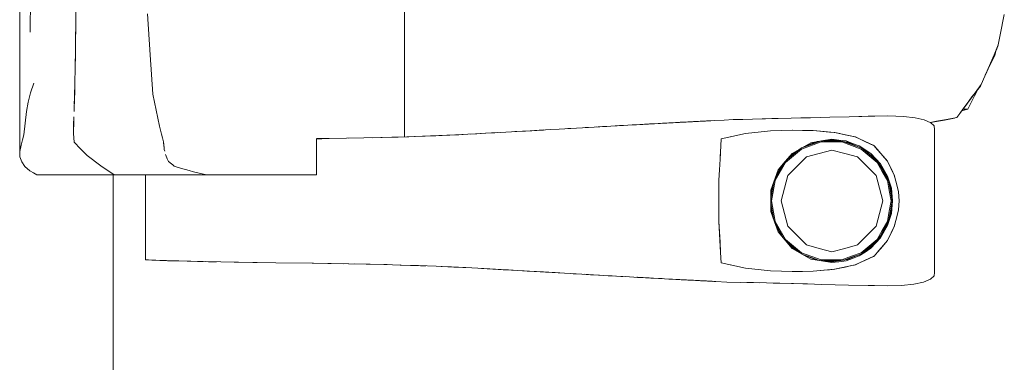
# Model space of a CAD drawing. Header units: millimetres. Extents: x -261 to 187, y -214 to 106.
# Tile 817 of 1056: x -201.013 to -200.251, y 5.916 to 6.181. Entities that reach past the tile are written whole.
import ezdxf

# ---------------------------------------------------------------- set-up
doc = ezdxf.new("R2010")
doc.units = ezdxf.units.MM
doc.header["$LTSCALE"] = 0.005
doc.header["$MEASUREMENT"] = 0
doc.layers.add('IFC-Elemento de mobília-Contorno', color=9, linetype='Continuous', lineweight=5)
doc.layers.add('IFC-Laje-Contorno', color=9, linetype='Continuous', lineweight=5)

msp = doc.modelspace()

# ---------------------------------------------------------------- linework, layer by layer
at = {"layer": 'IFC-Elemento de mobília-Contorno', "lineweight": 5}
for p, q in [((-201.01273, 6.24618), (-201.01265, 6.07856)), ((-201.00464, 6.17108), (-201.00421, 6.21788)), ((-200.71487, 6.17415), (-200.71487, 6.20861)), ((-200.96933, 6.17744), (-200.96921, 6.1877)), ((-200.9139, 6.18504), (-200.91165, 6.15354)), ((-200.25392, 6.16898), (-200.25081, 6.18467)), ((-200.96949, 6.16563), (-200.96933, 6.17744)), ((-200.96948, 6.16593), (-200.9694, 6.17257)), ((-200.71487, 6.17415), (-200.71486, 6.13224)), ((-200.96964, 6.15383), (-200.96949, 6.16563)), ((-200.96953, 6.16241), (-200.96948, 6.16593)), ((-200.25547, 6.16114), (-200.25392, 6.16898)), ((-200.25878, 6.15344), (-200.25547, 6.16114)), ((-200.25802, 6.15286), (-200.25706, 6.15744)), ((-200.2572, 6.15677), (-200.25577, 6.16002)), ((-200.25577, 6.16002), (-200.25562, 6.1608)), ((-200.25577, 6.16002), (-200.25562, 6.1608)), ((-200.96982, 6.14292), (-200.96964, 6.15383)), ((-200.96978, 6.14505), (-200.9697, 6.15044)), ((-200.91165, 6.15354), (-200.91071, 6.13822)), ((-200.26871, 6.13036), (-200.25878, 6.15344)), ((-200.2654, 6.13805), (-200.25878, 6.15344)), ((-200.26209, 6.14575), (-200.25878, 6.15344)), ((-200.26066, 6.14768), (-200.25802, 6.15286)), ((-200.97001, 6.132), (-200.96982, 6.14292)), ((-200.96987, 6.13998), (-200.96978, 6.14505)), ((-200.26555, 6.1377), (-200.2633, 6.1425)), ((-200.2654, 6.13805), (-200.26209, 6.14575)), ((-200.26539, 6.13807), (-200.2633, 6.1425)), ((-200.2633, 6.1425), (-200.26066, 6.14768)), ((-200.2633, 6.1425), (-200.26066, 6.14768)), ((-200.2633, 6.1425), (-200.26325, 6.14258)), ((-200.91071, 6.13822), (-200.90978, 6.1229)), ((-201.0044, 6.12413), (-201.0019, 6.13162)), ((-200.97031, 6.12086), (-200.97001, 6.132)), ((-200.97017, 6.12436), (-200.97008, 6.12937)), ((-200.71487, 6.08998), (-200.71486, 6.13224)), ((-200.27384, 6.12176), (-200.27109, 6.12717)), ((-200.27384, 6.12176), (-200.27121, 6.12694)), ((-200.27345, 6.12402), (-200.26871, 6.13036)), ((-200.27136, 6.12665), (-200.26931, 6.1292)), ((-200.27136, 6.12665), (-200.26931, 6.1292)), ((-200.27121, 6.12694), (-200.27109, 6.12718)), ((-200.26931, 6.1292), (-200.26893, 6.13007)), ((-200.26931, 6.1292), (-200.26893, 6.13007)), ((-201.00628, 6.11681), (-201.0044, 6.12413)), ((-200.97062, 6.10971), (-200.97031, 6.12086)), ((-200.97046, 6.11555), (-200.97017, 6.12436)), ((-200.90978, 6.1229), (-200.90845, 6.11673)), ((-200.28529, 6.10818), (-200.27345, 6.12402)), ((-200.27819, 6.11769), (-200.27345, 6.12402)), ((-200.27819, 6.11769), (-200.27582, 6.12085)), ((-200.27648, 6.11658), (-200.27384, 6.12176)), ((-200.27582, 6.12085), (-200.27345, 6.12402)), ((-201.00746, 6.10971), (-201.00628, 6.11681)), ((-200.90845, 6.11673), (-200.90711, 6.11057)), ((-200.28529, 6.10818), (-200.27819, 6.11769)), ((-200.28529, 6.10818), (-200.28293, 6.11135)), ((-200.28389, 6.11005), (-200.27912, 6.1114)), ((-200.28293, 6.11135), (-200.27819, 6.11769)), ((-200.28293, 6.11135), (-200.27912, 6.1114)), ((-200.27912, 6.1114), (-200.27648, 6.11658)), ((-201.00849, 6.10061), (-201.00746, 6.10971)), ((-200.971, 6.09897), (-200.97078, 6.10545)), ((-200.97091, 6.10172), (-200.97086, 6.10317)), ((-200.90711, 6.11057), (-200.90445, 6.09823)), ((-200.46761, 6.10297), (-200.46052, 6.10334)), ((-200.46052, 6.10334), (-200.44559, 6.1037)), ((-200.46052, 6.10334), (-200.45306, 6.10352)), ((-200.45306, 6.10352), (-200.44559, 6.1037)), ((-200.44559, 6.1037), (-200.41574, 6.10442)), ((-200.44559, 6.1037), (-200.43067, 6.10406)), ((-200.44559, 6.1037), (-200.43813, 6.10388)), ((-200.43813, 6.10388), (-200.43067, 6.10406)), ((-200.43067, 6.10406), (-200.41574, 6.10442)), ((-200.41574, 6.10442), (-200.40828, 6.1046)), ((-200.40828, 6.1046), (-200.40081, 6.10478)), ((-200.40081, 6.10478), (-200.38589, 6.10515)), ((-200.38589, 6.10515), (-200.37097, 6.10551)), ((-200.37097, 6.10551), (-200.34113, 6.10624)), ((-200.37097, 6.10551), (-200.35605, 6.10588)), ((-200.35605, 6.10588), (-200.34113, 6.10624)), ((-200.34113, 6.10624), (-200.33481, 6.10611)), ((-200.33481, 6.10611), (-200.3289, 6.10579)), ((-200.3289, 6.10579), (-200.3199, 6.10475)), ((-200.3199, 6.10475), (-200.31274, 6.10313)), ((-200.31274, 6.10313), (-200.30772, 6.10096)), ((-200.30336, 6.10201), (-200.29551, 6.10351)), ((-200.29707, 6.10299), (-200.28923, 6.10438)), ((-200.29551, 6.10351), (-200.28766, 6.10501)), ((-200.28923, 6.10438), (-200.28894, 6.10477)), ((-200.28923, 6.10438), (-200.28892, 6.10477)), ((-200.28766, 6.10501), (-200.28529, 6.10818)), ((-201.00952, 6.09151), (-201.00849, 6.10061)), ((-200.97122, 6.09249), (-200.971, 6.09897)), ((-200.97121, 6.09373), (-200.97091, 6.10172)), ((-200.90445, 6.09823), (-200.90371, 6.09519)), ((-200.60944, 6.09518), (-200.60232, 6.0956)), ((-200.60232, 6.0956), (-200.5952, 6.09601)), ((-200.5952, 6.09601), (-200.58176, 6.09678)), ((-200.58848, 6.09639), (-200.58176, 6.09678)), ((-200.58176, 6.09678), (-200.56831, 6.09755)), ((-200.57503, 6.09717), (-200.56831, 6.09755)), ((-200.57503, 6.09717), (-200.57259, 6.09731)), ((-200.57367, 6.09724), (-200.57259, 6.09731)), ((-200.57259, 6.09731), (-200.56816, 6.09756)), ((-200.56831, 6.09755), (-200.55521, 6.09829)), ((-200.56831, 6.09755), (-200.56504, 6.09773)), ((-200.56816, 6.09756), (-200.56478, 6.09775)), ((-200.56816, 6.09756), (-200.56654, 6.09765)), ((-200.56504, 6.09773), (-200.55848, 6.0981)), ((-200.56504, 6.09773), (-200.56176, 6.09792)), ((-200.56176, 6.09792), (-200.55848, 6.0981)), ((-200.55848, 6.0981), (-200.55521, 6.09829)), ((-200.55521, 6.09829), (-200.54538, 6.09884)), ((-200.55521, 6.09829), (-200.54866, 6.09865)), ((-200.55521, 6.09829), (-200.55193, 6.09847)), ((-200.55193, 6.09847), (-200.54866, 6.09865)), ((-200.54866, 6.09865), (-200.54538, 6.09884)), ((-200.54538, 6.09884), (-200.54211, 6.09902)), ((-200.54211, 6.09902), (-200.53875, 6.09921)), ((-200.53875, 6.09921), (-200.53539, 6.09939)), ((-200.53601, 6.09935), (-200.53282, 6.09953)), ((-200.53539, 6.09939), (-200.51694, 6.1004)), ((-200.53539, 6.09939), (-200.52533, 6.09994)), ((-200.53539, 6.09939), (-200.52868, 6.09975)), ((-200.53539, 6.09939), (-200.53204, 6.09957)), ((-200.53282, 6.09953), (-200.53058, 6.09965)), ((-200.53204, 6.09957), (-200.52868, 6.09975)), ((-200.53058, 6.09965), (-200.52835, 6.09977)), ((-200.52916, 6.09973), (-200.52909, 6.09973)), ((-200.52868, 6.09975), (-200.52533, 6.09994)), ((-200.52868, 6.09975), (-200.52836, 6.09977)), ((-200.52835, 6.09977), (-200.52754, 6.09982)), ((-200.52758, 6.09981), (-200.52742, 6.09982)), ((-200.52533, 6.09994), (-200.52197, 6.10012)), ((-200.52365, 6.10003), (-200.51694, 6.1004)), ((-200.52365, 6.10003), (-200.52197, 6.10012)), ((-200.52197, 6.10012), (-200.51694, 6.1004)), ((-200.52197, 6.10012), (-200.51862, 6.1003)), ((-200.51862, 6.1003), (-200.51526, 6.10048)), ((-200.51694, 6.1004), (-200.51526, 6.10048)), ((-200.51526, 6.10048), (-200.51362, 6.10057)), ((-200.51362, 6.10057), (-200.50702, 6.10092)), ((-200.51362, 6.10057), (-200.50867, 6.10084)), ((-200.51362, 6.10057), (-200.51032, 6.10075)), ((-200.51362, 6.10057), (-200.51197, 6.10066)), ((-200.51197, 6.10066), (-200.51032, 6.10075)), ((-200.51032, 6.10075), (-200.50867, 6.10084)), ((-200.50867, 6.10084), (-200.50702, 6.10092)), ((-200.50702, 6.10092), (-200.50372, 6.1011)), ((-200.50702, 6.10092), (-200.50537, 6.10101)), ((-200.50537, 6.10101), (-200.50372, 6.1011)), ((-200.50372, 6.1011), (-200.49135, 6.10176)), ((-200.50372, 6.1011), (-200.50207, 6.10118)), ((-200.50289, 6.10114), (-200.50151, 6.10122)), ((-200.50207, 6.10118), (-200.50042, 6.10127)), ((-200.50151, 6.10122), (-200.49815, 6.1014)), ((-200.50151, 6.10122), (-200.50039, 6.10128)), ((-200.50091, 6.10125), (-200.49815, 6.1014)), ((-200.50042, 6.10127), (-200.49877, 6.10136)), ((-200.50039, 6.10128), (-200.49927, 6.10133)), ((-200.49927, 6.10133), (-200.49815, 6.1014)), ((-200.49877, 6.10136), (-200.49382, 6.10162)), ((-200.49877, 6.10136), (-200.49465, 6.10158)), ((-200.49877, 6.10136), (-200.49547, 6.10154)), ((-200.49877, 6.10136), (-200.49712, 6.10145)), ((-200.49815, 6.1014), (-200.49703, 6.10146)), ((-200.49712, 6.10145), (-200.49547, 6.10154)), ((-200.49703, 6.10146), (-200.49582, 6.10152)), ((-200.49582, 6.10152), (-200.49498, 6.10156)), ((-200.49582, 6.10152), (-200.49522, 6.10155)), ((-200.49553, 6.10154), (-200.49522, 6.10155)), ((-200.49549, 6.10154), (-200.49547, 6.10154)), ((-200.49547, 6.10154), (-200.49382, 6.10162)), ((-200.49465, 6.10158), (-200.49382, 6.10162)), ((-200.49382, 6.10162), (-200.49217, 6.10171)), ((-200.49217, 6.10171), (-200.49135, 6.10176)), ((-200.49135, 6.10176), (-200.48887, 6.10189)), ((-200.49135, 6.10176), (-200.4897, 6.10184)), ((-200.49135, 6.10176), (-200.49053, 6.1018)), ((-200.49053, 6.1018), (-200.4897, 6.10184)), ((-200.4897, 6.10184), (-200.48887, 6.10189)), ((-200.48887, 6.10189), (-200.48263, 6.10221)), ((-200.48887, 6.10189), (-200.48749, 6.10196)), ((-200.48749, 6.10196), (-200.48263, 6.10221)), ((-200.48749, 6.10196), (-200.4861, 6.10203)), ((-200.4861, 6.10203), (-200.48333, 6.10217)), ((-200.4861, 6.10203), (-200.48471, 6.1021)), ((-200.4861, 6.10203), (-200.48541, 6.10206)), ((-200.48544, 6.10206), (-200.48263, 6.10221)), ((-200.48541, 6.10206), (-200.48402, 6.10213)), ((-200.48541, 6.10206), (-200.48471, 6.1021)), ((-200.48471, 6.1021), (-200.48333, 6.10217)), ((-200.48471, 6.1021), (-200.48402, 6.10213)), ((-200.48333, 6.10217), (-200.48125, 6.10227)), ((-200.48263, 6.10221), (-200.47986, 6.10235)), ((-200.48263, 6.10221), (-200.48125, 6.10227)), ((-200.48263, 6.10221), (-200.48194, 6.10224)), ((-200.48125, 6.10227), (-200.47917, 6.10238)), ((-200.48125, 6.10227), (-200.48055, 6.10231)), ((-200.48055, 6.10231), (-200.47917, 6.10238)), ((-200.47917, 6.10238), (-200.47778, 6.10245)), ((-200.47778, 6.10245), (-200.4747, 6.10261)), ((-200.4747, 6.10261), (-200.46761, 6.10297)), ((-200.30806, 6.10111), (-200.30336, 6.10201)), ((-200.30792, 6.10105), (-200.3049, 6.10159)), ((-200.30783, 6.10107), (-200.30502, 6.09842)), ((-200.30502, 6.09842), (-200.30473, 6.09573)), ((-200.3049, 6.10159), (-200.29707, 6.10299)), ((-200.30473, 6.09573), (-200.30471, 5.98514)), ((-201.01056, 6.08757), (-201.00952, 6.09151)), ((-200.97122, 6.09249), (-200.97065, 6.08577)), ((-200.97121, 6.09373), (-200.97119, 6.09344)), ((-200.90371, 6.09519), (-200.90298, 6.09216)), ((-200.90298, 6.09216), (-200.90225, 6.08913)), ((-200.90225, 6.08913), (-200.90151, 6.0861)), ((-200.78305, 6.08862), (-200.77338, 6.08876)), ((-200.78305, 6.08856), (-200.78087, 6.08856)), ((-200.78305, 6.07376), (-200.78305, 6.08856)), ((-200.78087, 6.08856), (-200.77889, 6.08856)), ((-200.77338, 6.08876), (-200.7598, 6.08895)), ((-200.7598, 6.08895), (-200.74647, 6.0892)), ((-200.75798, 6.08901), (-200.74647, 6.0892)), ((-200.74647, 6.0892), (-200.73315, 6.08945)), ((-200.73961, 6.08933), (-200.72474, 6.08973)), ((-200.73315, 6.08945), (-200.71987, 6.08983)), ((-200.72474, 6.08973), (-200.71163, 6.09007)), ((-200.71987, 6.08983), (-200.70659, 6.09021)), ((-200.70712, 6.0902), (-200.67595, 6.09153)), ((-200.70712, 6.0902), (-200.68213, 6.09127)), ((-200.70712, 6.0902), (-200.69069, 6.0909)), ((-200.70659, 6.09021), (-200.69319, 6.09077)), ((-200.69319, 6.09077), (-200.67978, 6.09133)), ((-200.69069, 6.0909), (-200.67595, 6.09153)), ((-200.68213, 6.09127), (-200.67587, 6.09153)), ((-200.67978, 6.09133), (-200.666, 6.09204)), ((-200.67978, 6.09133), (-200.67289, 6.09168)), ((-200.67289, 6.09168), (-200.666, 6.09204)), ((-200.666, 6.09204), (-200.65911, 6.09239)), ((-200.66422, 6.09213), (-200.65625, 6.09256)), ((-200.6642, 6.09213), (-200.65625, 6.09256)), ((-200.65911, 6.09239), (-200.65222, 6.09274)), ((-200.65625, 6.09256), (-200.64759, 6.09302)), ((-200.65222, 6.09274), (-200.64508, 6.09315)), ((-200.64759, 6.09302), (-200.64322, 6.09325)), ((-200.64508, 6.09315), (-200.62367, 6.09435)), ((-200.62955, 6.09402), (-200.62127, 6.0945)), ((-200.62367, 6.09435), (-200.61655, 6.09477)), ((-200.62127, 6.0945), (-200.60745, 6.0953)), ((-200.62127, 6.0945), (-200.61243, 6.09501)), ((-200.61655, 6.09477), (-200.60944, 6.09518)), ((-200.61243, 6.09501), (-200.60748, 6.09529)), ((-200.47078, 6.07248), (-200.46984, 6.08851)), ((-200.46985, 6.08846), (-200.45108, 6.09252)), ((-200.46985, 6.08846), (-200.46046, 6.09049)), ((-200.46046, 6.09049), (-200.45108, 6.09252)), ((-200.45108, 6.09252), (-200.43173, 6.09458)), ((-200.45108, 6.09252), (-200.4414, 6.09355)), ((-200.4414, 6.09355), (-200.43173, 6.09458)), ((-200.43173, 6.09458), (-200.41463, 6.09513)), ((-200.43173, 6.09458), (-200.41483, 6.09513)), ((-200.41495, 6.09513), (-200.40685, 6.09499)), ((-200.4149, 6.09513), (-200.41484, 6.09512)), ((-200.41463, 6.09513), (-200.3987, 6.09486)), ((-200.40685, 6.09499), (-200.39879, 6.09486)), ((-200.39879, 6.09486), (-200.3905, 6.09412)), ((-200.3987, 6.09486), (-200.39032, 6.0941)), ((-200.3987, 6.09486), (-200.38613, 6.09372)), ((-200.39237, 6.08685), (-200.38417, 6.08823)), ((-200.3905, 6.09412), (-200.38221, 6.09338)), ((-200.39032, 6.0941), (-200.38613, 6.09372)), ((-200.38613, 6.09372), (-200.38194, 6.09335)), ((-200.38417, 6.08823), (-200.37874, 6.08755)), ((-200.38252, 6.09341), (-200.38215, 6.09337)), ((-200.38221, 6.09338), (-200.36623, 6.08999)), ((-200.38194, 6.09335), (-200.37797, 6.09249)), ((-200.38194, 6.09335), (-200.37397, 6.09163)), ((-200.374, 6.09164), (-200.37003, 6.09079)), ((-200.37003, 6.09079), (-200.36606, 6.08994)), ((-200.3665, 6.09005), (-200.36606, 6.08994)), ((-200.36623, 6.08999), (-200.35901, 6.08665)), ((-200.36606, 6.08994), (-200.36242, 6.08823)), ((-200.36242, 6.08823), (-200.35878, 6.08652)), ((-201.01265, 6.07856), (-201.0116, 6.08364)), ((-201.0116, 6.08364), (-201.01056, 6.08757)), ((-200.97065, 6.08577), (-200.96561, 6.08064)), ((-200.96561, 6.08064), (-200.96056, 6.07551)), ((-200.90151, 6.0861), (-200.90135, 6.0846)), ((-200.90151, 6.0861), (-200.90101, 6.08161)), ((-200.90118, 6.08311), (-200.90101, 6.08161)), ((-200.90101, 6.08161), (-200.90085, 6.08012)), ((-200.47078, 6.07248), (-200.47031, 6.08047)), ((-200.42004, 6.07026), (-200.40773, 6.08057)), ((-200.4157, 6.0759), (-200.40719, 6.08168)), ((-200.41502, 6.07722), (-200.40056, 6.08547)), ((-200.40773, 6.08057), (-200.39265, 6.08604)), ((-200.40736, 6.08157), (-200.39381, 6.08649)), ((-200.40573, 6.08252), (-200.39553, 6.0863)), ((-200.40056, 6.08547), (-200.39234, 6.08685)), ((-200.39553, 6.0863), (-200.38417, 6.08757)), ((-200.39265, 6.08604), (-200.37662, 6.08604)), ((-200.39055, 6.08685), (-200.37911, 6.08685)), ((-200.38417, 6.08757), (-200.37207, 6.08586)), ((-200.37874, 6.08755), (-200.37331, 6.08686)), ((-200.37662, 6.08604), (-200.36909, 6.0833)), ((-200.37483, 6.08625), (-200.36882, 6.08407)), ((-200.37331, 6.08686), (-200.36818, 6.08496)), ((-200.37207, 6.08586), (-200.36083, 6.0811)), ((-200.36909, 6.0833), (-200.36155, 6.08056)), ((-200.36882, 6.08407), (-200.36196, 6.08158)), ((-200.36818, 6.08496), (-200.36306, 6.08305)), ((-200.36306, 6.08305), (-200.35397, 6.07699)), ((-200.36306, 6.08305), (-200.35851, 6.08002)), ((-200.36155, 6.08056), (-200.35539, 6.0754)), ((-200.36103, 6.08118), (-200.35488, 6.07603)), ((-200.36083, 6.0811), (-200.35118, 6.0736)), ((-200.35901, 6.08665), (-200.35178, 6.08331)), ((-200.35878, 6.08652), (-200.3515, 6.0831)), ((-200.35215, 6.08347), (-200.35172, 6.08323)), ((-200.35178, 6.08331), (-200.34912, 6.08025)), ((-200.3515, 6.0831), (-200.34891, 6.0801)), ((-200.34912, 6.08025), (-200.34646, 6.0772)), ((-201.01265, 6.07856), (-201.0125, 6.07445)), ((-201.0125, 6.07445), (-201.01113, 6.07073)), ((-200.96056, 6.07551), (-200.95002, 6.06767)), ((-200.90085, 6.08012), (-200.9005, 6.07887)), ((-200.89982, 6.07635), (-200.89948, 6.07509)), ((-200.89948, 6.07509), (-200.89899, 6.07407)), ((-200.89948, 6.07509), (-200.8985, 6.07304)), ((-200.89899, 6.07407), (-200.8985, 6.07304)), ((-200.8985, 6.07304), (-200.89752, 6.07098)), ((-200.8985, 6.07304), (-200.89801, 6.07201)), ((-200.78305, 6.0605), (-200.78305, 6.07376)), ((-200.47124, 6.06448), (-200.47077, 6.07264)), ((-200.47078, 6.07248), (-200.47077, 6.07264)), ((-200.42332, 6.06738), (-200.4157, 6.0759)), ((-200.4204, 6.07085), (-200.41502, 6.07722)), ((-200.41898, 6.07223), (-200.40977, 6.07993)), ((-200.41105, 6.06734), (-200.40385, 6.07455)), ((-200.40385, 6.07455), (-200.39401, 6.07718)), ((-200.39401, 6.07718), (-200.38417, 6.07981)), ((-200.38417, 6.07981), (-200.37433, 6.07718)), ((-200.37433, 6.07718), (-200.3645, 6.07455)), ((-200.3645, 6.07455), (-200.3573, 6.06734)), ((-200.35851, 6.08002), (-200.35397, 6.07699)), ((-200.35539, 6.0754), (-200.34923, 6.07025)), ((-200.35488, 6.07603), (-200.34978, 6.07176)), ((-200.35399, 6.07701), (-200.34653, 6.06902)), ((-200.35118, 6.0736), (-200.34378, 6.06388)), ((-200.34891, 6.0801), (-200.34631, 6.0771)), ((-200.34646, 6.0772), (-200.3438, 6.07415)), ((-200.34646, 6.0772), (-200.34113, 6.0711)), ((-200.34631, 6.0771), (-200.34372, 6.0741)), ((-200.34372, 6.0741), (-200.34113, 6.0711)), ((-201.01113, 6.07073), (-201.00864, 6.06718)), ((-201.00864, 6.06718), (-201.0048, 6.06378)), ((-200.95002, 6.06767), (-200.93951, 6.0605)), ((-200.89752, 6.07098), (-200.89531, 6.06919)), ((-200.89752, 6.07098), (-200.89642, 6.07008)), ((-200.89642, 6.07008), (-200.89531, 6.06919)), ((-200.89531, 6.06919), (-200.89421, 6.06829)), ((-200.89421, 6.06829), (-200.8931, 6.06739)), ((-200.8931, 6.06739), (-200.8874, 6.06564)), ((-200.8874, 6.06564), (-200.88454, 6.06476)), ((-200.42823, 6.05778), (-200.42148, 6.06943)), ((-200.42811, 6.05633), (-200.42004, 6.07026)), ((-200.42786, 6.05879), (-200.4233, 6.06742)), ((-200.42578, 6.06448), (-200.4204, 6.07085)), ((-200.41825, 6.06014), (-200.41105, 6.06734)), ((-200.3573, 6.06734), (-200.35009, 6.06014)), ((-200.34923, 6.07025), (-200.3452, 6.06328)), ((-200.34726, 6.06845), (-200.34451, 6.06369)), ((-200.34653, 6.06902), (-200.34113, 6.05962)), ((-200.34113, 6.0711), (-200.33983, 6.06841)), ((-200.34113, 6.0711), (-200.33843, 6.06545)), ((-200.34113, 6.0711), (-200.33978, 6.06827)), ((-200.33983, 6.06841), (-200.33852, 6.06571)), ((-200.33978, 6.06827), (-200.33843, 6.06545)), ((-200.33852, 6.06571), (-200.33722, 6.06302)), ((-200.33843, 6.06545), (-200.33572, 6.0598)), ((-200.33843, 6.06545), (-200.33707, 6.06262)), ((-201.0048, 6.06378), (-201.00214, 6.06214)), ((-201.00214, 6.06214), (-200.99948, 6.0605)), ((-200.99948, 6.0605), (-200.93951, 6.0605)), ((-200.93951, 6.0605), (-200.89824, 6.0605)), ((-200.91528, 5.99486), (-200.91528, 6.0605)), ((-200.89824, 6.0605), (-200.86818, 6.0605)), ((-200.88454, 6.06476), (-200.8817, 6.06388)), ((-200.8817, 6.06388), (-200.87831, 6.06303)), ((-200.87831, 6.06303), (-200.86818, 6.0605)), ((-200.87494, 6.06219), (-200.86818, 6.0605)), ((-200.87494, 6.06219), (-200.87156, 6.06135)), ((-200.87156, 6.06135), (-200.86818, 6.0605)), ((-200.86818, 6.0605), (-200.8662, 6.0605)), ((-200.8662, 6.0605), (-200.86424, 6.0605)), ((-200.86424, 6.0605), (-200.86231, 6.0605)), ((-200.86231, 6.0605), (-200.86039, 6.0605)), ((-200.86039, 6.0605), (-200.85847, 6.0605)), ((-200.85847, 6.0605), (-200.85655, 6.0605)), ((-200.85655, 6.0605), (-200.85462, 6.0605)), ((-200.85462, 6.0605), (-200.85267, 6.0605)), ((-200.85267, 6.0605), (-200.85069, 6.0605)), ((-200.85069, 6.0605), (-200.84868, 6.0605)), ((-200.84868, 6.0605), (-200.84662, 6.0605)), ((-200.84662, 6.0605), (-200.84452, 6.0605)), ((-200.84452, 6.0605), (-200.84236, 6.0605)), ((-200.84236, 6.0605), (-200.84018, 6.0605)), ((-200.84018, 6.0605), (-200.83798, 6.0605)), ((-200.83798, 6.0605), (-200.83579, 6.0605)), ((-200.83579, 6.0605), (-200.83364, 6.0605)), ((-200.83364, 6.0605), (-200.83154, 6.0605)), ((-200.83154, 6.0605), (-200.8295, 6.0605)), ((-200.8295, 6.0605), (-200.82756, 6.0605)), ((-200.82756, 6.0605), (-200.82573, 6.0605)), ((-200.82573, 6.0605), (-200.824, 6.0605)), ((-200.824, 6.0605), (-200.82234, 6.0605)), ((-200.82234, 6.0605), (-200.82072, 6.0605)), ((-200.82072, 6.0605), (-200.8191, 6.0605)), ((-200.8191, 6.0605), (-200.81744, 6.0605)), ((-200.81744, 6.0605), (-200.81573, 6.0605)), ((-200.81573, 6.0605), (-200.81391, 6.0605)), ((-200.81391, 6.0605), (-200.81197, 6.0605)), ((-200.81197, 6.0605), (-200.8099, 6.0605)), ((-200.8099, 6.0605), (-200.80771, 6.0605)), ((-200.80771, 6.0605), (-200.80542, 6.0605)), ((-200.80542, 6.0605), (-200.80305, 6.0605)), ((-200.80305, 6.0605), (-200.8006, 6.0605)), ((-200.8006, 6.0605), (-200.79809, 6.0605)), ((-200.79809, 6.0605), (-200.79553, 6.0605)), ((-200.79553, 6.0605), (-200.79295, 6.0605)), ((-200.79295, 6.0605), (-200.79037, 6.0605)), ((-200.79037, 6.0605), (-200.78784, 6.0605)), ((-200.78784, 6.0605), (-200.78539, 6.0605)), ((-200.78539, 6.0605), (-200.78305, 6.0605)), ((-200.4717, 6.05648), (-200.47124, 6.06448)), ((-200.4315, 6.04881), (-200.42578, 6.06448)), ((-200.42089, 6.0503), (-200.41825, 6.06014)), ((-200.35009, 6.06014), (-200.34746, 6.0503)), ((-200.3452, 6.06328), (-200.34118, 6.05633)), ((-200.34451, 6.06369), (-200.34174, 6.05891)), ((-200.34378, 6.06388), (-200.33914, 6.05258)), ((-200.34113, 6.05962), (-200.3382, 6.05027)), ((-200.33722, 6.06302), (-200.33591, 6.06033)), ((-200.33591, 6.06033), (-200.33433, 6.05384)), ((-200.33572, 6.0598), (-200.33423, 6.05358)), ((-200.4717, 6.04047), (-200.4717, 6.05648)), ((-200.43141, 6.0424), (-200.42913, 6.0553)), ((-200.43141, 6.04618), (-200.42919, 6.05516)), ((-200.43092, 6.04047), (-200.42811, 6.05633)), ((-200.42352, 6.04047), (-200.42089, 6.0503)), ((-200.34746, 6.0503), (-200.34482, 6.04047)), ((-200.34118, 6.05633), (-200.33978, 6.0484)), ((-200.34012, 6.05497), (-200.33861, 6.04644)), ((-200.33914, 6.05258), (-200.33755, 6.04047)), ((-200.3382, 6.05027), (-200.3372, 6.04048)), ((-200.33451, 6.05456), (-200.33423, 6.05358)), ((-200.33433, 6.05384), (-200.33354, 6.0506)), ((-200.33429, 6.05379), (-200.33381, 6.05175)), ((-200.33423, 6.05358), (-200.33275, 6.04735)), ((-200.33381, 6.05175), (-200.33275, 6.04735)), ((-200.33354, 6.0506), (-200.33275, 6.04735)), ((-200.4717, 6.03246), (-200.4717, 6.04848)), ((-200.43151, 6.03214), (-200.4315, 6.04881)), ((-200.43141, 6.03475), (-200.43141, 6.04618)), ((-200.33978, 6.0484), (-200.33838, 6.04047)), ((-200.33861, 6.04644), (-200.33756, 6.04047)), ((-200.33275, 6.04735), (-200.33217, 6.04048)), ((-200.4717, 6.02445), (-200.4717, 6.04047)), ((-200.43141, 6.03853), (-200.42914, 6.02564)), ((-200.43141, 6.03475), (-200.42919, 6.02578)), ((-200.43092, 6.04047), (-200.42811, 6.0246)), ((-200.42352, 6.04047), (-200.42089, 6.03063)), ((-200.34746, 6.03063), (-200.34482, 6.04047)), ((-200.33978, 6.03254), (-200.33838, 6.04047)), ((-200.33914, 6.02835), (-200.33755, 6.04047)), ((-200.33898, 6.03239), (-200.33756, 6.04047)), ((-200.33819, 6.03068), (-200.3372, 6.04048)), ((-200.33275, 6.03358), (-200.33217, 6.04048)), ((-200.43151, 6.03214), (-200.42864, 6.0243)), ((-200.42089, 6.03063), (-200.41825, 6.02079)), ((-200.35009, 6.02079), (-200.34746, 6.03063)), ((-200.34378, 6.01706), (-200.33914, 6.02835)), ((-200.34118, 6.02461), (-200.33978, 6.03254)), ((-200.34113, 6.02131), (-200.33819, 6.03068)), ((-200.34012, 6.02597), (-200.33898, 6.03239)), ((-200.33591, 6.0206), (-200.33433, 6.02709)), ((-200.33572, 6.02114), (-200.33423, 6.02736)), ((-200.33451, 6.02637), (-200.33423, 6.02736)), ((-200.33433, 6.02709), (-200.33354, 6.03034)), ((-200.3343, 6.02712), (-200.33381, 6.02918)), ((-200.33423, 6.02736), (-200.33275, 6.03358)), ((-200.33381, 6.02918), (-200.33275, 6.03358)), ((-200.33354, 6.03034), (-200.33275, 6.03358)), ((-200.4717, 6.02445), (-200.47124, 6.01646)), ((-200.4717, 6.02445), (-200.47031, 6.00047)), ((-200.4717, 6.02445), (-200.47078, 6.00846)), ((-200.42864, 6.0243), (-200.42578, 6.01646)), ((-200.42823, 6.02315), (-200.42148, 6.0115)), ((-200.42811, 6.0246), (-200.42004, 6.01067)), ((-200.42786, 6.02215), (-200.42332, 6.01356)), ((-200.41825, 6.02079), (-200.41105, 6.01359)), ((-200.3573, 6.01359), (-200.35009, 6.02079)), ((-200.34653, 6.01191), (-200.34113, 6.02131)), ((-200.3452, 6.01765), (-200.34118, 6.02461)), ((-200.34451, 6.01724), (-200.34174, 6.02202)), ((-200.34113, 6.00984), (-200.33572, 6.02114)), ((-200.33722, 6.01791), (-200.33591, 6.0206)), ((-200.33707, 6.01831), (-200.33572, 6.02114)), ((-200.47124, 6.01646), (-200.47078, 6.00846)), ((-200.47124, 6.01646), (-200.47031, 6.00047)), ((-200.42578, 6.01646), (-200.41504, 6.00373)), ((-200.42332, 6.01356), (-200.4157, 6.00504)), ((-200.41105, 6.01359), (-200.40385, 6.00639)), ((-200.3645, 6.00639), (-200.3573, 6.01359)), ((-200.35397, 6.00395), (-200.34653, 6.01191)), ((-200.35118, 6.00733), (-200.34378, 6.01706)), ((-200.34923, 6.01069), (-200.3452, 6.01765)), ((-200.34725, 6.01249), (-200.34451, 6.01724)), ((-200.34113, 6.00984), (-200.33843, 6.01549)), ((-200.34113, 6.00984), (-200.33978, 6.01266)), ((-200.34113, 6.00984), (-200.33983, 6.01253)), ((-200.33983, 6.01253), (-200.33852, 6.01522)), ((-200.33978, 6.01266), (-200.33843, 6.01549)), ((-200.33852, 6.01522), (-200.33722, 6.01791)), ((-200.33843, 6.01549), (-200.33707, 6.01831)), ((-200.47078, 6.00846), (-200.47031, 6.00047)), ((-200.47078, 6.00846), (-200.47076, 6.00824)), ((-200.42004, 6.01067), (-200.40773, 6.00037)), ((-200.41898, 6.00871), (-200.40977, 6.00101)), ((-200.4157, 6.00504), (-200.40721, 5.99926)), ((-200.40385, 6.00639), (-200.39401, 6.00376)), ((-200.37433, 6.00376), (-200.3645, 6.00639)), ((-200.36155, 6.00038), (-200.35539, 6.00553)), ((-200.36104, 5.99974), (-200.35488, 6.00491)), ((-200.36083, 5.99984), (-200.35118, 6.00733)), ((-200.35851, 6.00092), (-200.35397, 6.00395)), ((-200.35539, 6.00553), (-200.34923, 6.01069)), ((-200.35488, 6.00491), (-200.34978, 6.00917)), ((-200.34912, 6.00068), (-200.34113, 6.00984)), ((-200.34646, 6.00373), (-200.3438, 6.00678)), ((-200.34631, 6.00383), (-200.34372, 6.00684)), ((-200.34372, 6.00684), (-200.34113, 6.00984)), ((-200.47031, 6.00047), (-200.46985, 5.99247)), ((-200.41504, 6.00373), (-200.4078, 5.9996)), ((-200.4078, 5.9996), (-200.40056, 5.99546)), ((-200.40773, 6.00037), (-200.39265, 5.9949)), ((-200.40736, 5.99936), (-200.39381, 5.99444)), ((-200.40572, 5.99841), (-200.39553, 5.99464)), ((-200.39401, 6.00376), (-200.38417, 6.00112)), ((-200.38417, 6.00112), (-200.37433, 6.00376)), ((-200.37662, 5.9949), (-200.36909, 5.99764)), ((-200.37483, 5.99469), (-200.36882, 5.99687)), ((-200.37207, 5.99508), (-200.36083, 5.99984)), ((-200.36909, 5.99764), (-200.36155, 6.00038)), ((-200.36882, 5.99687), (-200.36189, 5.99939)), ((-200.36818, 5.99598), (-200.36306, 5.99789)), ((-200.36306, 5.99789), (-200.35851, 6.00092)), ((-200.35901, 5.99429), (-200.35178, 5.99763)), ((-200.35878, 5.99441), (-200.3515, 5.99783)), ((-200.35215, 5.99746), (-200.35172, 5.9977)), ((-200.35178, 5.99763), (-200.35168, 5.99774)), ((-200.3515, 5.99783), (-200.34631, 6.00383)), ((-200.3515, 5.99783), (-200.34891, 6.00084)), ((-200.34912, 6.00068), (-200.34646, 6.00373)), ((-200.34891, 6.00084), (-200.34631, 6.00383)), ((-200.91528, 5.99486), (-200.91465, 5.99483)), ((-200.91528, 5.99486), (-200.91491, 5.99484)), ((-200.91491, 5.99484), (-200.91463, 5.99483)), ((-200.91491, 5.99484), (-200.91391, 5.9948)), ((-200.91491, 5.99484), (-200.91305, 5.99477)), ((-200.91491, 5.99484), (-200.90728, 5.99454)), ((-200.91465, 5.99483), (-200.91305, 5.99477)), ((-200.91305, 5.99477), (-200.91055, 5.99467)), ((-200.91055, 5.99467), (-200.90728, 5.99454)), ((-200.90728, 5.99454), (-200.9034, 5.9944)), ((-200.90728, 5.99454), (-200.90421, 5.99443)), ((-200.90421, 5.99443), (-200.9034, 5.9944)), ((-200.9034, 5.9944), (-200.8991, 5.99425)), ((-200.8991, 5.99425), (-200.87085, 5.99351)), ((-200.8991, 5.99425), (-200.87524, 5.99359)), ((-200.89826, 5.99422), (-200.89351, 5.99406)), ((-200.89351, 5.99406), (-200.88282, 5.99376)), ((-200.88282, 5.99376), (-200.87524, 5.99359)), ((-200.87524, 5.99359), (-200.87085, 5.99351)), ((-200.87311, 5.99355), (-200.87213, 5.99353)), ((-200.87213, 5.99353), (-200.86673, 5.99344)), ((-200.87085, 5.99351), (-200.8435, 5.99308)), ((-200.86912, 5.99348), (-200.86673, 5.99344)), ((-200.86673, 5.99344), (-200.86049, 5.99335)), ((-200.84673, 5.99313), (-200.83231, 5.9929)), ((-200.8435, 5.99308), (-200.81443, 5.99261)), ((-200.83231, 5.9929), (-200.81443, 5.99261)), ((-200.81443, 5.99261), (-200.7855, 5.99218)), ((-200.81443, 5.99261), (-200.78632, 5.99219)), ((-200.78632, 5.99219), (-200.76225, 5.99184)), ((-200.7855, 5.99218), (-200.75807, 5.99178)), ((-200.75818, 5.99178), (-200.74454, 5.99152)), ((-200.75341, 5.99169), (-200.74145, 5.99145)), ((-200.74454, 5.99152), (-200.73102, 5.99126)), ((-200.74145, 5.99145), (-200.72848, 5.99119)), ((-200.73102, 5.99126), (-200.71752, 5.99087)), ((-200.71835, 5.99089), (-200.71805, 5.99088)), ((-200.71805, 5.99088), (-200.71025, 5.99062)), ((-200.71752, 5.99087), (-200.70403, 5.99047)), ((-200.71025, 5.99062), (-200.70245, 5.99036)), ((-200.70403, 5.99047), (-200.69046, 5.98989)), ((-200.70245, 5.99036), (-200.69838, 5.99023)), ((-200.69046, 5.98989), (-200.67689, 5.98931)), ((-200.68649, 5.98972), (-200.67865, 5.98935)), ((-200.67865, 5.98935), (-200.66756, 5.98883)), ((-200.67689, 5.98931), (-200.66292, 5.98859)), ((-200.46985, 5.99247), (-200.45103, 5.9884)), ((-200.46985, 5.99247), (-200.46044, 5.99044)), ((-200.46044, 5.99044), (-200.45103, 5.9884)), ((-200.40056, 5.99546), (-200.39234, 5.99408)), ((-200.39553, 5.99464), (-200.38417, 5.99337)), ((-200.39265, 5.9949), (-200.37662, 5.9949)), ((-200.39237, 5.99408), (-200.38417, 5.9927)), ((-200.39056, 5.99408), (-200.3791, 5.99408)), ((-200.38417, 5.99337), (-200.37207, 5.99508)), ((-200.38417, 5.9927), (-200.37874, 5.99338)), ((-200.38221, 5.98755), (-200.36623, 5.99094)), ((-200.37874, 5.99338), (-200.37331, 5.99407)), ((-200.37797, 5.98844), (-200.374, 5.98929)), ((-200.374, 5.98929), (-200.37003, 5.99014)), ((-200.37331, 5.99407), (-200.36818, 5.99598)), ((-200.37003, 5.99014), (-200.36606, 5.99099)), ((-200.36651, 5.99088), (-200.36606, 5.99099)), ((-200.36623, 5.99094), (-200.35901, 5.99429)), ((-200.36606, 5.99099), (-200.36242, 5.9927)), ((-200.36242, 5.9927), (-200.35878, 5.99441)), ((-200.66292, 5.98859), (-200.64895, 5.98786)), ((-200.65542, 5.9882), (-200.64667, 5.98771)), ((-200.64895, 5.98786), (-200.64168, 5.98745)), ((-200.64895, 5.98786), (-200.62717, 5.98663)), ((-200.64667, 5.98771), (-200.63867, 5.98727)), ((-200.64168, 5.98745), (-200.62717, 5.98663)), ((-200.64168, 5.98745), (-200.63443, 5.98704)), ((-200.63867, 5.98727), (-200.63446, 5.98704)), ((-200.63443, 5.98704), (-200.62717, 5.98663)), ((-200.62717, 5.98663), (-200.61991, 5.98622)), ((-200.62717, 5.98663), (-200.62243, 5.98636)), ((-200.62243, 5.98636), (-200.6142, 5.98588)), ((-200.61991, 5.98622), (-200.61274, 5.9858)), ((-200.61991, 5.98622), (-200.5984, 5.98497)), ((-200.6142, 5.98588), (-200.60736, 5.98548)), ((-200.6142, 5.98588), (-200.6005, 5.98509)), ((-200.61274, 5.9858), (-200.60557, 5.98538)), ((-200.61274, 5.9858), (-200.5984, 5.98497)), ((-200.6099, 5.98563), (-200.6059, 5.9854)), ((-200.60557, 5.98538), (-200.59123, 5.98455)), ((-200.60557, 5.98538), (-200.5984, 5.98497)), ((-200.5984, 5.98497), (-200.59123, 5.98455)), ((-200.59123, 5.98455), (-200.57768, 5.98378)), ((-200.59123, 5.98455), (-200.56412, 5.983)), ((-200.58445, 5.98416), (-200.57768, 5.98378)), ((-200.57768, 5.98378), (-200.56412, 5.983)), ((-200.57768, 5.98378), (-200.5709, 5.98339)), ((-200.57598, 5.98368), (-200.56895, 5.98327)), ((-200.57377, 5.98355), (-200.57273, 5.98349)), ((-200.57098, 5.98339), (-200.56895, 5.98327)), ((-200.5709, 5.98339), (-200.56412, 5.983)), ((-200.5709, 5.98339), (-200.56895, 5.98327)), ((-200.57026, 5.98335), (-200.56946, 5.9833)), ((-200.56895, 5.98327), (-200.56484, 5.98304)), ((-200.56484, 5.98304), (-200.5567, 5.98258)), ((-200.56412, 5.983), (-200.55747, 5.98263)), ((-200.55747, 5.98263), (-200.55081, 5.98226)), ((-200.55747, 5.98263), (-200.55414, 5.98244)), ((-200.5567, 5.98258), (-200.55414, 5.98244)), ((-200.5567, 5.98258), (-200.55139, 5.98229)), ((-200.55506, 5.98249), (-200.55497, 5.98249)), ((-200.55414, 5.98244), (-200.55081, 5.98226)), ((-200.55081, 5.98226), (-200.54083, 5.9817)), ((-200.54748, 5.98207), (-200.54083, 5.9817)), ((-200.54416, 5.98188), (-200.54083, 5.9817)), ((-200.54083, 5.9817), (-200.5375, 5.98151)), ((-200.5375, 5.98151), (-200.53412, 5.98133)), ((-200.5375, 5.98151), (-200.5138, 5.98023)), ((-200.5375, 5.98151), (-200.52227, 5.98068)), ((-200.53512, 5.98138), (-200.53431, 5.98134)), ((-200.53486, 5.98137), (-200.53412, 5.98133)), ((-200.53456, 5.98135), (-200.53431, 5.98134)), ((-200.53431, 5.98134), (-200.53227, 5.98122)), ((-200.53412, 5.98133), (-200.53073, 5.98114)), ((-200.53412, 5.98133), (-200.52227, 5.98068)), ((-200.53227, 5.98122), (-200.52884, 5.98104)), ((-200.53227, 5.98122), (-200.5302, 5.98111)), ((-200.53073, 5.98114), (-200.52227, 5.98068)), ((-200.53073, 5.98114), (-200.52565, 5.98087)), ((-200.5302, 5.98111), (-200.52751, 5.98097)), ((-200.45103, 5.9884), (-200.43173, 5.98635)), ((-200.45103, 5.9884), (-200.44138, 5.98738)), ((-200.44138, 5.98738), (-200.43173, 5.98635)), ((-200.43173, 5.98635), (-200.41463, 5.9858)), ((-200.43173, 5.98635), (-200.42332, 5.98608)), ((-200.42332, 5.98608), (-200.4149, 5.98581)), ((-200.4149, 5.98581), (-200.40685, 5.98594)), ((-200.4149, 5.98581), (-200.41484, 5.98581)), ((-200.41463, 5.9858), (-200.3987, 5.98608)), ((-200.40685, 5.98594), (-200.39879, 5.98608)), ((-200.39879, 5.98608), (-200.3905, 5.98681)), ((-200.3987, 5.98608), (-200.39032, 5.98683)), ((-200.3905, 5.98681), (-200.38221, 5.98755)), ((-200.39032, 5.98683), (-200.38613, 5.98721)), ((-200.38613, 5.98721), (-200.38194, 5.98759)), ((-200.38276, 5.9875), (-200.38194, 5.98759)), ((-200.38194, 5.98759), (-200.37797, 5.98844)), ((-200.308, 5.9798), (-200.3051, 5.98238)), ((-200.3051, 5.98238), (-200.30471, 5.98514)), ((-200.52735, 5.98096), (-200.52565, 5.98087)), ((-200.52565, 5.98087), (-200.52227, 5.98068)), ((-200.52565, 5.98087), (-200.52421, 5.98079)), ((-200.52565, 5.98087), (-200.52396, 5.98078)), ((-200.52396, 5.98078), (-200.52227, 5.98068)), ((-200.52227, 5.98068), (-200.5138, 5.98023)), ((-200.52227, 5.98068), (-200.51719, 5.98041)), ((-200.51719, 5.98041), (-200.51549, 5.98032)), ((-200.51719, 5.98041), (-200.5138, 5.98023)), ((-200.51549, 5.98032), (-200.5138, 5.98023)), ((-200.5138, 5.98023), (-200.51042, 5.98004)), ((-200.51042, 5.98004), (-200.50904, 5.97997)), ((-200.50904, 5.97997), (-200.50219, 5.9796)), ((-200.50904, 5.97997), (-200.50767, 5.9799)), ((-200.50767, 5.9799), (-200.50493, 5.97975)), ((-200.50493, 5.97975), (-200.50219, 5.9796)), ((-200.50493, 5.97975), (-200.50356, 5.97968)), ((-200.50356, 5.97968), (-200.50219, 5.9796)), ((-200.50242, 5.97961), (-200.5022, 5.9796)), ((-200.5022, 5.9796), (-200.50179, 5.97958)), ((-200.50219, 5.9796), (-200.49945, 5.97946)), ((-200.50219, 5.9796), (-200.49671, 5.97932)), ((-200.50219, 5.9796), (-200.50082, 5.97953)), ((-200.50082, 5.97953), (-200.49945, 5.97946)), ((-200.50065, 5.97952), (-200.49909, 5.97944)), ((-200.49945, 5.97946), (-200.49808, 5.97939)), ((-200.49909, 5.97944), (-200.49593, 5.97927)), ((-200.49808, 5.97939), (-200.49671, 5.97932)), ((-200.49806, 5.97938), (-200.49702, 5.97933)), ((-200.49702, 5.97933), (-200.49533, 5.97924)), ((-200.49671, 5.97932), (-200.49396, 5.97917)), ((-200.49537, 5.97924), (-200.49496, 5.97922)), ((-200.49536, 5.97924), (-200.49496, 5.97922)), ((-200.49533, 5.97924), (-200.49396, 5.97917)), ((-200.49496, 5.97922), (-200.49351, 5.97914)), ((-200.49496, 5.97922), (-200.49392, 5.97917)), ((-200.49496, 5.97922), (-200.49358, 5.97915)), ((-200.49396, 5.97917), (-200.49259, 5.97909)), ((-200.49392, 5.97917), (-200.49289, 5.97911)), ((-200.49259, 5.97909), (-200.49122, 5.97903)), ((-200.49191, 5.97906), (-200.49122, 5.97903)), ((-200.49122, 5.97903), (-200.48985, 5.97895)), ((-200.49122, 5.97903), (-200.48917, 5.97891)), ((-200.48985, 5.97895), (-200.48917, 5.97891)), ((-200.48917, 5.97891), (-200.48848, 5.97888)), ((-200.48848, 5.97888), (-200.48758, 5.97883)), ((-200.48758, 5.97883), (-200.48578, 5.97874)), ((-200.48758, 5.97883), (-200.48668, 5.97879)), ((-200.48668, 5.97879), (-200.48578, 5.97874)), ((-200.48578, 5.97874), (-200.48308, 5.9786)), ((-200.48578, 5.97874), (-200.48488, 5.97869)), ((-200.48578, 5.97874), (-200.48173, 5.97853)), ((-200.48488, 5.97869), (-200.48308, 5.9786)), ((-200.48488, 5.97869), (-200.48398, 5.97865)), ((-200.48398, 5.97865), (-200.48308, 5.9786)), ((-200.48308, 5.9786), (-200.48038, 5.97846)), ((-200.48308, 5.9786), (-200.48218, 5.97856)), ((-200.48218, 5.97856), (-200.48128, 5.97851)), ((-200.48218, 5.97856), (-200.48173, 5.97853)), ((-200.48218, 5.97856), (-200.48038, 5.97846)), ((-200.48173, 5.97853), (-200.48128, 5.97851)), ((-200.48128, 5.97851), (-200.47993, 5.97844)), ((-200.48038, 5.97846), (-200.47948, 5.97841)), ((-200.48038, 5.97846), (-200.47903, 5.97839)), ((-200.47993, 5.97844), (-200.47948, 5.97841)), ((-200.47948, 5.97841), (-200.47903, 5.97839)), ((-200.47903, 5.97839), (-200.47697, 5.97829)), ((-200.47813, 5.97835), (-200.47697, 5.97829)), ((-200.47813, 5.97835), (-200.47768, 5.97832)), ((-200.47768, 5.97832), (-200.47697, 5.97829)), ((-200.47768, 5.97832), (-200.47723, 5.9783)), ((-200.47723, 5.9783), (-200.47697, 5.97829)), ((-200.47697, 5.97829), (-200.47408, 5.97814)), ((-200.47697, 5.97829), (-200.47678, 5.97828)), ((-200.47697, 5.97829), (-200.47633, 5.97825)), ((-200.47697, 5.97829), (-200.47588, 5.97823)), ((-200.47697, 5.97829), (-200.47539, 5.9782)), ((-200.47543, 5.97821), (-200.47408, 5.97814)), ((-200.47543, 5.97821), (-200.47498, 5.97819)), ((-200.47498, 5.97819), (-200.47453, 5.97816)), ((-200.47453, 5.97816), (-200.47408, 5.97814)), ((-200.47408, 5.97814), (-200.46546, 5.97769)), ((-200.46546, 5.97769), (-200.45523, 5.97747)), ((-200.46546, 5.97769), (-200.43478, 5.97702)), ((-200.46546, 5.97769), (-200.445, 5.97724)), ((-200.445, 5.97724), (-200.43989, 5.97713)), ((-200.445, 5.97724), (-200.43478, 5.97702)), ((-200.43478, 5.97702), (-200.42966, 5.9769)), ((-200.43478, 5.97702), (-200.42455, 5.97679)), ((-200.42966, 5.9769), (-200.42455, 5.97679)), ((-200.42455, 5.97679), (-200.39772, 5.97605)), ((-200.42455, 5.97679), (-200.41382, 5.97649)), ((-200.41382, 5.97649), (-200.40309, 5.97619)), ((-200.40309, 5.97619), (-200.39772, 5.97605)), ((-200.39772, 5.97605), (-200.39236, 5.9759)), ((-200.39236, 5.9759), (-200.38163, 5.9756)), ((-200.38163, 5.9756), (-200.3715, 5.97537)), ((-200.3715, 5.97537), (-200.34113, 5.97469)), ((-200.3715, 5.97537), (-200.35125, 5.97492)), ((-200.35125, 5.97492), (-200.34113, 5.97469)), ((-200.34113, 5.97469), (-200.33032, 5.97505)), ((-200.33032, 5.97505), (-200.32089, 5.97602)), ((-200.32089, 5.97602), (-200.31333, 5.97763)), ((-200.31333, 5.97763), (-200.308, 5.9798))]:
    msp.add_line(p, q, dxfattribs=at)
at = {"layer": 'IFC-Laje-Contorno', "lineweight": 5}
msp.add_line((-200.94027, 4.21523), (-200.94027, 6.0605), dxfattribs=at)

doc.saveas('drawing.dxf')
